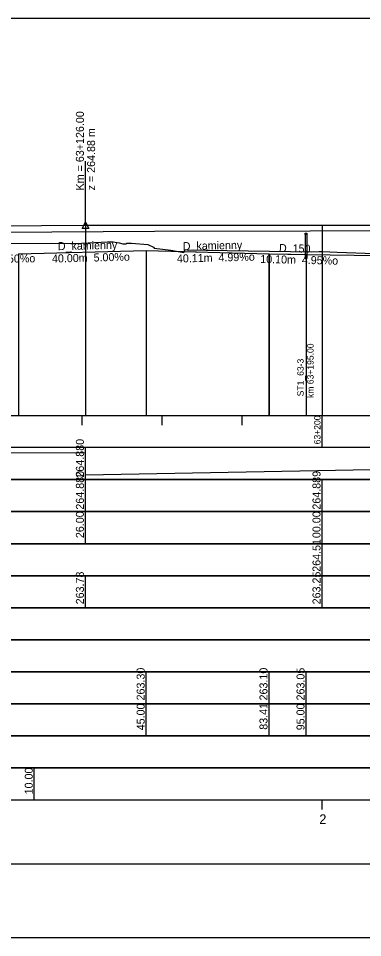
# Model space of a CAD drawing. Extents: x 6445630 to 6518227, y 5499240 to 5511716.
# Drawn here: x 6462336.2 to 6462443.9, y 5508966.7 to 5509253.7 of the extents above; entities that cross this region are included whole.
import ezdxf

# ---------------------------------------------------------------- set-up
doc = ezdxf.new("R2010")
doc.units = 0
for name, color, linetype in [('Default', 7, 'Continuous'), ('TOR_PROF-drenaze', 7, 'Continuous'), ('TOR_PROF-drenokolektory', 7, 'Continuous'), ('TOR_PROF-obiekty+opisy', 7, 'Continuous'), ('TOR_PROF-opisy glowne', 7, 'Continuous'), ('TOR_PROF-opisy pomocnicze', 7, 'Continuous'), ('TOR_PROF-studnie i osadniki', 7, 'Continuous'), ('TOR_PROF-tabelka-geometria T1', 7, 'Continuous'), ('TOR_PROF-tabelka-kilometracja', 7, 'Continuous'), ('TOR_PROF-tabelka-odleglosci T1', 7, 'Continuous'), ('TOR_PROF-tabelka-pochylenia proj T1', 7, 'Continuous'), ('TOR_PROF-tabelka-rodzaj rowu T1', 7, 'Continuous'), ('TOR_PROF-tabelka-rodzaj rurociagow T1', 7, 'Continuous'), ('TOR_PROF-tabelka-rowyT1', 7, 'Continuous'), ('TOR_PROF-tabelka-rurociagi T1', 7, 'Continuous'), ('TOR_PROF-tabelka-rzedne istn T1', 7, 'Continuous'), ('TOR_PROF-tabelka-rzedne proj T1', 7, 'Continuous'), ('TOR_PROF-tabelka-teren istniejacy T1', 7, 'Continuous'), ('TOR_PROF-tabelka-warstwa ochronna T1', 7, 'Continuous'), ('TOR_PROF-tor istniejacy T1', 7, 'Continuous'), ('TOR_PROF-tor projektowany', 7, 'Continuous'), ('TOR_PROF-uklad odniesienia', 7, 'Continuous'), ('TOR_PROF-warstwa ochronna', 7, 'Continuous'), ('TOR_RAMKI-dodatkowe3', 7, 'Continuous'), ('TOR_RAMKI-MASKA WYCIECIA', 7, 'Continuous')]:
    doc.layers.add(name, color=color, linetype=linetype)

msp = doc.modelspace()

# ---------------------------------------------------------------- linework, layer by layer
at = {"layer": 'TOR_PROF-drenaze'}
for points in [[(6462336.21, 5509180.24), (6462376.21, 5509181.24), (6462414.63, 5509180.24)], [(6462414.63, 5509180.24), (6462426.21, 5509179.99)], [(6462426.21, 5509179.99), (6462486.21, 5509179.24)]]:
    msp.add_lwpolyline(points, dxfattribs=at)
at = {"layer": 'TOR_PROF-drenokolektory'}
for points in [[(6462376.21, 5509181.24), (6462376.21, 5509134.74), (6462376.21, 5509129.74), (6462376.21, 5509129.74)], [(6462376.21, 5509181.24), (6462376.21, 5509134.74), (6462376.21, 5509129.74), (6462376.21, 5509129.74)], [(6462336.21, 5509180.24), (6462336.21, 5509134.74), (6462336.21, 5509129.74), (6462336.21, 5509129.74)], [(6462414.63, 5509180.24), (6462414.63, 5509134.74), (6462414.63, 5509129.74), (6462414.63, 5509129.74)], [(6462426.21, 5509179.99), (6462426.21, 5509134.74), (6462426.21, 5509129.74), (6462426.21, 5509129.74)], [(6462426.21, 5509179.99), (6462426.21, 5509134.74), (6462426.21, 5509129.74), (6462426.21, 5509129.74)], [(6462426.21, 5509179.99), (6462426.21, 5509134.74), (6462426.21, 5509129.74), (6462426.21, 5509129.74)]]:
    msp.add_lwpolyline(points, dxfattribs=at)
at = {"layer": 'TOR_PROF-obiekty+opisy'}
msp.add_line((6462414.63, 5509129.74), (6462414.63, 5509180.24), dxfattribs=at)
at = {"layer": 'TOR_PROF-opisy pomocnicze'}
msp.add_line((6462357.21, 5509189.14), (6462357.21, 5509209.14), dxfattribs=at)
msp.add_line((6462357.21, 5509189.14), (6462357.21, 5509209.14), dxfattribs=at)
msp.add_lwpolyline([(6462357.21, 5509190.14), (6462358.21, 5509188.14), (6462356.21, 5509188.14)], close=True, dxfattribs=at)
msp.add_lwpolyline([(6462357.21, 5509190.14), (6462358.21, 5509188.14), (6462356.21, 5509188.14)], close=True, dxfattribs=at)
at = {"layer": 'TOR_PROF-studnie i osadniki'}
for p, q in [((6462425.96, 5509186.74), (6462425.96, 5509178.74)), ((6462425.96, 5509186.74), (6462426.46, 5509186.74)), ((6462426.46, 5509186.74), (6462426.46, 5509178.74)), ((6462425.96, 5509178.74), (6462426.46, 5509178.74))]:
    msp.add_line(p, q, dxfattribs=at)
for points in [[(6462425.96, 5509186.74), (6462426.46, 5509186.74), (6462426.46, 5509186.24), (6462425.96, 5509186.24)], [(6462425.96, 5509179.24), (6462426.46, 5509179.24), (6462426.46, 5509178.74), (6462425.96, 5509178.74)]]:
    msp.add_lwpolyline(points, close=True, dxfattribs=at)
at = {"layer": 'TOR_PROF-tabelka-geometria T1'}
for points in [[(6452331.21, 5508989.74), (6462728.4, 5508989.74)], [(6452331.21, 5508989.74), (6462731.21, 5508989.74)]]:
    msp.add_lwpolyline(points, dxfattribs=at)
at = {"layer": 'TOR_PROF-tabelka-kilometracja'}
msp.add_lwpolyline([(6462431.21, 5509006.74), (6462431.21, 5509009.74)], dxfattribs=at)
at = {"layer": 'TOR_PROF-tabelka-odleglosci T1'}
for points in [[(6462357.21, 5509099.74), (6462357.21, 5509109.74)], [(6462431.21, 5509099.74), (6462431.21, 5509109.74)], [(6462357.21, 5509089.74), (6462357.21, 5509099.74)], [(6462431.21, 5509089.74), (6462431.21, 5509099.74)]]:
    msp.add_lwpolyline(points, dxfattribs=at)
msp.add_lwpolyline([(6452331.21, 5509089.74), (6462731.21, 5509089.74), (6462731.21, 5509099.74), (6452331.21, 5509099.74)], close=True, dxfattribs=at)
at = {"layer": 'TOR_PROF-tabelka-pochylenia proj T1'}
msp.add_lwpolyline([(6452331.21, 5509109.74), (6462731.21, 5509109.74), (6462731.21, 5509119.74), (6452331.21, 5509119.74)], close=True, dxfattribs=at)
for points in [[(6460751.21, 5509111.24), (6462357.21, 5509118.24)], [(6462357.21, 5509109.74), (6462357.21, 5509119.74)], [(6462357.21, 5509111.24), (6462731.21, 5509118.24)]]:
    msp.add_lwpolyline(points, dxfattribs=at)
at = {"layer": 'TOR_PROF-tabelka-rodzaj rowu T1'}
for points in [[(6452331.21, 5509049.74), (6462731.21, 5509049.74), (6462731.21, 5509059.74), (6452331.21, 5509059.74)], [(6452331.21, 5509029.74), (6462731.21, 5509029.74), (6462731.21, 5509039.74), (6452331.21, 5509039.74)]]:
    msp.add_lwpolyline(points, close=True, dxfattribs=at)
for points in [[(6462376.21, 5509029.74), (6462376.21, 5509039.74)], [(6462414.63, 5509029.74), (6462414.63, 5509039.74)], [(6462426.21, 5509029.74), (6462426.21, 5509039.74)]]:
    msp.add_lwpolyline(points, dxfattribs=at)
at = {"layer": 'TOR_PROF-tabelka-rowyT1'}
msp.add_lwpolyline([(6452331.21, 5509059.74), (6462731.21, 5509059.74), (6462731.21, 5509069.74), (6452331.21, 5509069.74)], close=True, dxfattribs=at)
at = {"layer": 'TOR_PROF-tabelka-rurociagi T1'}
msp.add_lwpolyline([(6452331.21, 5509039.74), (6462731.21, 5509039.74), (6462731.21, 5509049.74), (6452331.21, 5509049.74)], close=True, dxfattribs=at)
for points in [[(6462376.21, 5509039.74), (6462376.21, 5509049.74)], [(6462414.63, 5509039.74), (6462414.63, 5509049.74)], [(6462426.21, 5509039.74), (6462426.21, 5509049.74)]]:
    msp.add_lwpolyline(points, dxfattribs=at)
at = {"layer": 'TOR_PROF-tabelka-rzedne istn T1'}
msp.add_lwpolyline([(6452331.21, 5509079.74), (6462731.21, 5509079.74), (6462731.21, 5509089.74), (6452331.21, 5509089.74)], close=True, dxfattribs=at)
for points in [[(6462431.21, 5509079.74), (6462431.21, 5509089.74)], [(6462357.21, 5509069.74), (6462357.21, 5509079.74)], [(6462431.21, 5509069.74), (6462431.21, 5509079.74)], [(6462431.21, 5509069.74), (6462431.21, 5509079.74)], [(6462431.21, 5509069.74), (6462431.21, 5509079.74)], [(6462431.21, 5509069.74), (6462431.21, 5509079.74)], [(6462431.21, 5509069.74), (6462431.21, 5509079.74)]]:
    msp.add_lwpolyline(points, dxfattribs=at)
at = {"layer": 'TOR_PROF-tabelka-rzedne proj T1'}
msp.add_lwpolyline([(6452331.21, 5509099.74), (6462731.21, 5509099.74), (6462731.21, 5509109.74), (6452331.21, 5509109.74)], close=True, dxfattribs=at)
at = {"layer": 'TOR_PROF-tabelka-teren istniejacy T1'}
msp.add_lwpolyline([(6452331.21, 5509069.74), (6462731.21, 5509069.74), (6462731.21, 5509079.74), (6452331.21, 5509079.74)], close=True, dxfattribs=at)
msp.add_lwpolyline([(6452331.21, 5509069.74), (6462731.21, 5509069.74), (6462731.21, 5509079.74), (6452331.21, 5509079.74)], close=True, dxfattribs=at)
msp.add_lwpolyline([(6452331.21, 5509069.74), (6462731.21, 5509069.74), (6462731.21, 5509079.74), (6452331.21, 5509079.74)], close=True, dxfattribs=at)
msp.add_lwpolyline([(6452331.21, 5509069.74), (6462731.21, 5509069.74), (6462731.21, 5509079.74), (6452331.21, 5509079.74)], close=True, dxfattribs=at)
msp.add_lwpolyline([(6452331.21, 5509069.74), (6462731.21, 5509069.74), (6462731.21, 5509079.74), (6452331.21, 5509079.74)], close=True, dxfattribs=at)
at = {"layer": 'TOR_PROF-tabelka-warstwa ochronna T1'}
msp.add_lwpolyline([(6452331.21, 5509019.74), (6462731.21, 5509019.74), (6462731.21, 5509029.74), (6452331.21, 5509029.74)], close=True, dxfattribs=at)
at = {"layer": 'TOR_PROF-tor istniejacy T1'}
msp.add_lwpolyline([(6462728.4, 5509188.33), (6462680.59, 5509188.19), (6462630.38, 5509187.99), (6462579.01, 5509187.74), (6462527.33, 5509187.64), (6462477.35, 5509187.49), (6462427.52, 5509187.29), (6462378.75, 5509187.19), (6462330.61, 5509186.94), (6462281.24, 5509186.79), (6462231.79, 5509186.69), (6462178.77, 5509186.49), (6462126.11, 5509186.34)], dxfattribs=at)
at = {"layer": 'TOR_PROF-tor projektowany'}
for p, q in [((6460751.21, 5509179.04), (6462357.21, 5509189.14)), ((6460751.21, 5509179.04), (6462357.21, 5509189.14)), ((6462357.21, 5509189.14), (6462731.21, 5509189.35)), ((6462357.21, 5509189.14), (6462731.21, 5509189.35))]:
    msp.add_line(p, q, dxfattribs=at)
for points in [[(6462357.21, 5509189.14), (6462357.21, 5509134.74), (6462357.21, 5509129.74), (6462357.21, 5509129.74)], [(6462357.21, 5509189.14), (6462357.21, 5509134.74), (6462357.21, 5509129.74), (6462357.21, 5509129.74)], [(6462357.21, 5509189.14), (6462357.21, 5509134.74), (6462357.21, 5509129.74), (6462357.21, 5509129.74)], [(6462357.21, 5509189.14), (6462357.21, 5509134.74), (6462357.21, 5509129.74), (6462357.21, 5509129.74)], [(6462357.21, 5509189.14), (6462357.21, 5509134.74), (6462357.21, 5509129.74), (6462357.21, 5509129.74)], [(6462431.21, 5509189.18), (6462431.21, 5509134.74), (6462431.21, 5509129.74), (6462431.21, 5509129.74)], [(6462431.21, 5509189.18), (6462431.21, 5509134.74), (6462431.21, 5509129.74), (6462431.21, 5509129.74)]]:
    msp.add_lwpolyline(points, dxfattribs=at)
at = {"layer": 'TOR_PROF-uklad odniesienia'}
for p, q in [((6452331.21, 5509129.74), (6462731.21, 5509129.74)), ((6462356.21, 5509126.74), (6462356.21, 5509129.74)), ((6462381.21, 5509126.74), (6462381.21, 5509129.74)), ((6462406.21, 5509126.74), (6462406.21, 5509129.74)), ((6462431.21, 5509119.74), (6462431.21, 5509129.74))]:
    msp.add_line(p, q, dxfattribs=at)
at = {"layer": 'TOR_PROF-warstwa ochronna'}
msp.add_lwpolyline([(6452331.21, 5509009.74), (6462731.21, 5509009.74), (6462731.21, 5509019.74), (6452331.21, 5509019.74)], close=True, dxfattribs=at)
msp.add_lwpolyline([(6462341.21, 5509009.74), (6462341.21, 5509019.74)], dxfattribs=at)
at = {"layer": 'TOR_RAMKI-dodatkowe3'}
for p, q in [((6462332.48, 5509183.44), (6462346.62, 5509183.53)), ((6462346.62, 5509183.53), (6462352.64, 5509183.47)), ((6462352.64, 5509183.47), (6462353.01, 5509183.44)), ((6462353.01, 5509183.44), (6462353.97, 5509183.48)), ((6462353.97, 5509183.48), (6462364.09, 5509183.94)), ((6462364.09, 5509183.94), (6462365.84, 5509183.94)), ((6462365.84, 5509183.94), (6462367.7, 5509183.7)), ((6462367.7, 5509183.7), (6462368.85, 5509183.36)), ((6462368.85, 5509183.36), (6462369.35, 5509183.34)), ((6462369.35, 5509183.34), (6462369.8, 5509183.34)), ((6462369.8, 5509183.34), (6462370.09, 5509183.55)), ((6462370.09, 5509183.55), (6462371.61, 5509183.53)), ((6462371.61, 5509183.53), (6462376.73, 5509183.14)), ((6462376.73, 5509183.14), (6462378.44, 5509182.35)), ((6462378.44, 5509182.35), (6462378.66, 5509182.05)), ((6462378.66, 5509182.05), (6462383.9, 5509181.38)), ((6462383.9, 5509181.38), (6462387.96, 5509180.68)), ((6462387.96, 5509180.68), (6462388.34, 5509181.56)), ((6462388.34, 5509181.56), (6462389.34, 5509181.35)), ((6462389.34, 5509181.35), (6462390.91, 5509181.52)), ((6462390.91, 5509181.52), (6462394.85, 5509181.42)), ((6462394.85, 5509181.42), (6462427.99, 5509180.9)), ((6462427.99, 5509180.9), (6462430.28, 5509180.98)), ((6462430.28, 5509180.98), (6462431.37, 5509180.99)), ((6462431.37, 5509180.99), (6462435.92, 5509180.74)), ((6462435.92, 5509180.74), (6462465.09, 5509179.83))]:
    msp.add_line(p, q, dxfattribs=at)
at = {"layer": 'TOR_RAMKI-MASKA WYCIECIA'}
msp.add_lwpolyline([(6460741.75, 5508966.75), (6462761.75, 5508966.75), (6462761.75, 5509253.75), (6460741.75, 5509253.75)], close=True, dxfattribs=at)

# ---------------------------------------------------------------- texts
at = {"layer": 'Default'}
for p in [(6462378.75, 5509187.19), (6462427.52, 5509187.29)]:
    msp.add_text('+', height=0.001, dxfattribs=at).set_placement(p)
at = {"layer": 'TOR_PROF-drenaze'}
for s, rotation, p in [('D_kamienny', 1.2862, (6462348.59, 5509181.37)), ('D_kamienny', 1.2862, (6462387.66, 5509181.37)), ('D_150', 358.7538, (6462417.7, 5509180.81)), ('40.00m  5.00%o  ', 1.4321, (6462346.76, 5509177.5)), ('40.11m  4.99%o  ', 1.4321, (6462385.83, 5509177.5)), ('20.00m  2.50%o  ', 0.7162, (6462317.18, 5509177.29)), ('10.10m  4.95%o  ', 358.7538, (6462411.85, 5509177.38))]:
    msp.add_text(s, height=2.5, rotation=rotation, dxfattribs=at).set_placement(p)
at = {"layer": 'TOR_PROF-opisy glowne'}
for s, p in [('km 63+195.00', (6462428.54, 5509135.23)), ('ST1_63-3', (6462425.44, 5509135.75))]:
    msp.add_text(s, height=2, rotation=90, dxfattribs=at).set_placement(p)
at = {"layer": 'TOR_PROF-opisy pomocnicze'}
for s, p in [('Km = 63+126.00', (6462356.71, 5509200.04)), ('Km = 63+126.00', (6462356.71, 5509200.04)), ('z = 264.88 m', (6462360.21, 5509200.04)), ('z = 264.88 m', (6462360.21, 5509200.04))]:
    msp.add_text(s, height=2.5, rotation=90, dxfattribs=at).set_placement(p)
at = {"layer": 'TOR_PROF-tabelka-kilometracja'}
msp.add_text('2', height=3, dxfattribs=at).set_placement((6462430.33, 5509002.24))
at = {"layer": 'TOR_PROF-tabelka-odleglosci T1'}
for s, p in [('264.880', (6462356.71, 5509100.37)), ('264.889', (6462430.71, 5509100.37)), ('26.00', (6462356.71, 5509091.48)), ('00.00', (6462430.71, 5509091.48))]:
    msp.add_text(s, height=2.5, rotation=90, dxfattribs=at).set_placement(p)
at = {"layer": 'TOR_PROF-tabelka-pochylenia proj T1'}
msp.add_text('264.880', height=2.5, rotation=90, dxfattribs=at).set_placement((6462356.71, 5509110.37))
at = {"layer": 'TOR_PROF-tabelka-rodzaj rurociagow T1'}
for s, p in [('45.00', (6462375.71, 5509031.48)), ('83.41', (6462414.13, 5509031.65)), ('95.00', (6462425.71, 5509031.48))]:
    msp.add_text(s, height=2.5, rotation=90, dxfattribs=at).set_placement(p)
at = {"layer": 'TOR_PROF-tabelka-rurociagi T1'}
for s, p in [('263.30', (6462375.71, 5509040.8)), ('263.10', (6462414.13, 5509040.8)), ('263.05', (6462425.71, 5509040.8))]:
    msp.add_text(s, height=2.5, rotation=90, dxfattribs=at).set_placement(p)
at = {"layer": 'TOR_PROF-tabelka-rzedne istn T1'}
for s, p in [('264.51', (6462430.71, 5509080.97)), ('263.78', (6462356.71, 5509070.8)), ('263.25', (6462430.71, 5509070.8))]:
    msp.add_text(s, height=2.5, rotation=90, dxfattribs=at).set_placement(p)
at = {"layer": 'TOR_PROF-uklad odniesienia'}
msp.add_text('63+200', height=2, rotation=90, dxfattribs=at).set_placement((6462430.71, 5509120.76))
at = {"layer": 'TOR_PROF-warstwa ochronna'}
msp.add_text('10.00', height=2.5, rotation=90, dxfattribs=at).set_placement((6462340.71, 5509011.48))

doc.saveas('drawing.dxf')
